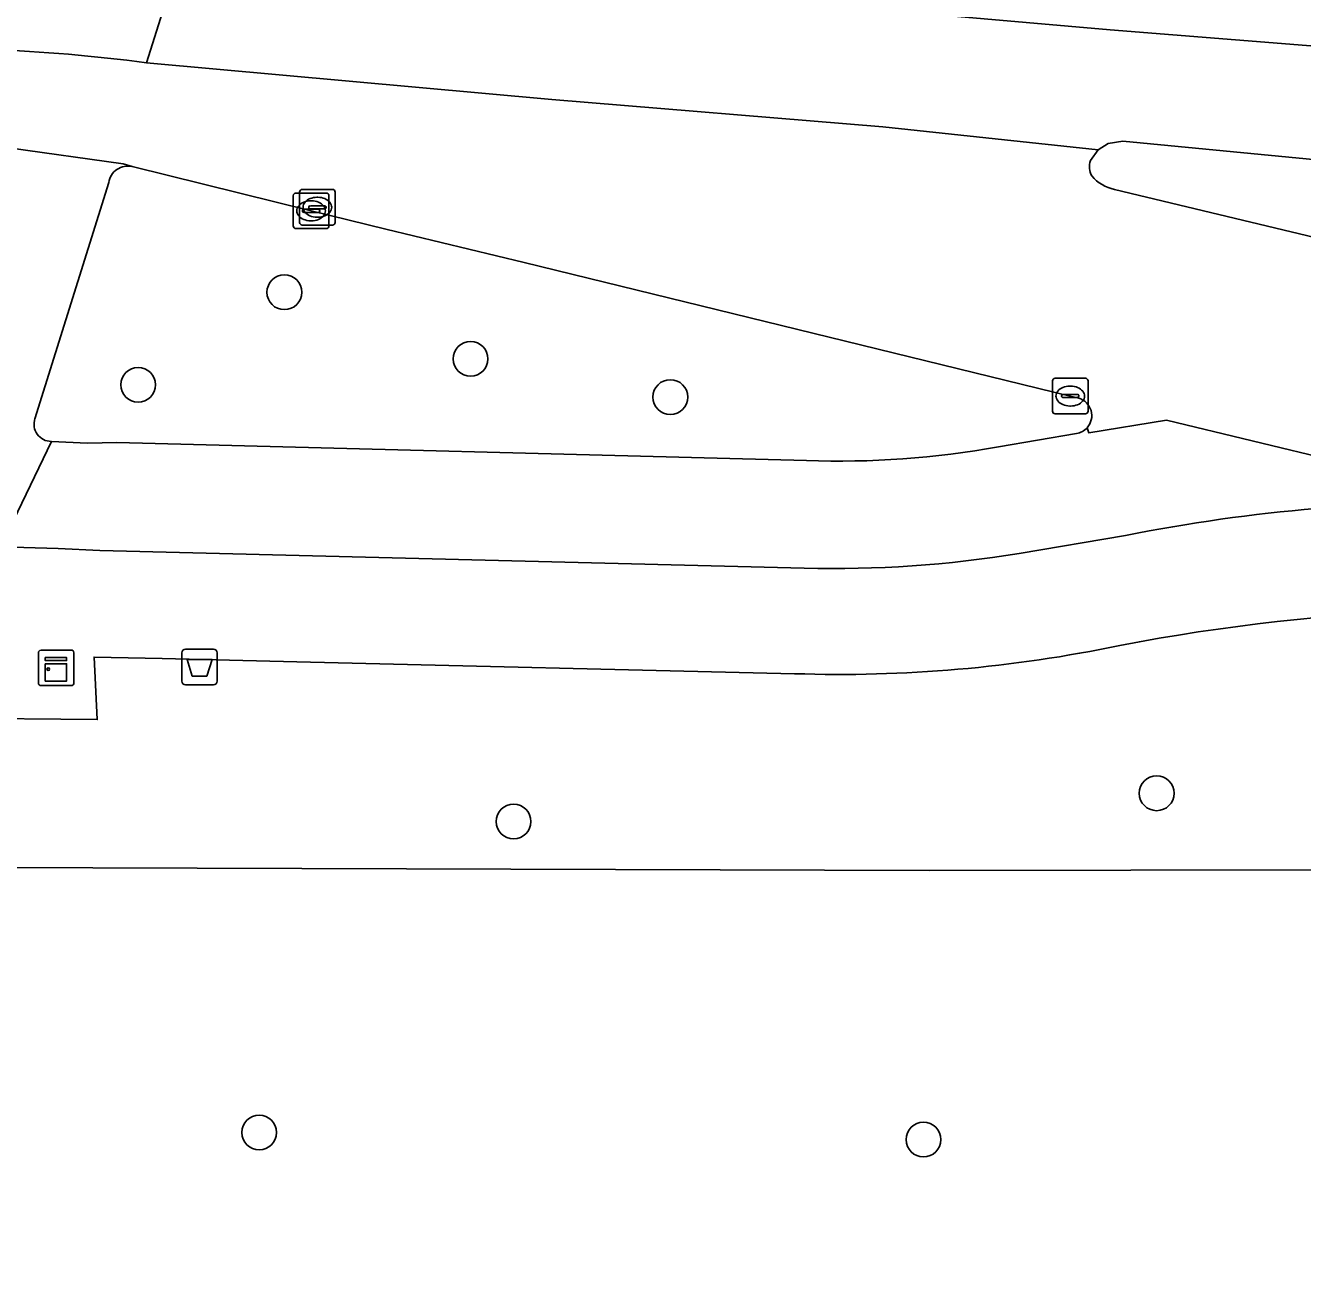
# Model space of a CAD drawing. Extents: x 161477 to 163040, y 383680 to 384871.
# Drawn here: x 161811.17 to 161847.07, y 384792.23 to 384827.67 of the extents above; entities that cross this region are included whole.
import ezdxf

# ---------------------------------------------------------------- set-up
doc = ezdxf.new("R2010")
doc.units = 0
for name, color, linetype in [('IMGEO_Afvalbak', 7, 'Continuous'), ('IMGEO_Berm_groen', 7, 'Continuous'), ('IMGEO_Boom', 7, 'Continuous'), ('IMGEO_Fietspad_gesloten', 7, 'Continuous'), ('IMGEO_Fietspad_open', 7, 'Continuous'), ('IMGEO_Groenvoorziening', 7, 'Continuous'), ('IMGEO_Hek', 7, 'Continuous'), ('IMGEO_Kast', 7, 'Continuous'), ('IMGEO_Kolk', 7, 'Continuous'), ('IMGEO_Rijbaan_lokaal_open', 7, 'Continuous'), ('IMGEO_Rijbaan_regionaal_gesloten', 7, 'Continuous'), ('IMGEO_Voetpad_open', 7, 'Continuous')]:
    doc.layers.add(name, color=color, linetype=linetype)

msp = doc.modelspace()

# ---------------------------------------------------------------- linework, layer by layer
at = {"layer": 'IMGEO_Afvalbak'}
for p, q in [((161815.664, 384810.141), (161816.454, 384810.141)), ((161816.454, 384810.141), (161815.664, 384810.141)), ((161815.564, 384809.241), (161815.564, 384810.041)), ((161815.564, 384810.041), (161815.564, 384809.241)), ((161816.554, 384810.041), (161816.554, 384809.241)), ((161816.554, 384809.241), (161816.554, 384810.041)), ((161816.454, 384809.141), (161815.664, 384809.141)), ((161815.664, 384809.141), (161816.454, 384809.141))]:
    msp.add_line(p, q, dxfattribs=at)
msp.add_lwpolyline([(161815.707, 384809.855), (161816.411, 384809.855), (161816.262, 384809.385), (161815.856, 384809.385), (161815.707, 384809.855)], dxfattribs=at)
for centre, start, end in [((161815.664, 384810.041), 90, 180), ((161815.664, 384810.041), 90, 180), ((161816.454, 384810.041), 0, 90), ((161816.454, 384810.041), 360, 90), ((161815.664, 384809.241), 180, 270), ((161815.664, 384809.241), 180, 270), ((161816.454, 384809.241), 270, 0), ((161816.454, 384809.241), 270, 0)]:
    msp.add_arc(centre, 0.1, start, end, dxfattribs=at)
at = {"layer": 'IMGEO_Berm_groen'}
for points in [[(161873.929, 384822.045), (161858.079, 384823.026), (161851.063, 384823.554), (161842.019, 384824.423), (161841.608, 384824.356), (161841.319, 384824.181), (161841.108, 384823.877)], [(161825.189, 384821.008), (161821.296, 384821.951), (161819.196, 384822.465), (161814.164, 384823.707)], [(161813.505, 384823.264), (161811.433, 384816.622)], [(161841.782, 384823.064), (161847.65, 384821.659)], [(161840.775, 384817.198), (161840.538, 384817.257), (161825.189, 384821.008)], [(161811.894, 384815.983), (161812.912, 384815.937), (161813.73, 384815.95), (161833.126, 384815.449)], [(161838.52, 384815.834), (161840.717, 384816.205)]]:
    msp.add_lwpolyline(points, dxfattribs=at)
for centre, radius, start, end in [((161841.639, 384823.703), 0.559, 161.886, 207.3992), ((161814.038, 384823.183), 0.539, 76.4401, 171.3803), ((161842.033, 384824.21), 1.173, 220.6267, 257.6306), ((161840.632, 384816.708), 0.511, 318.1289, 73.7073), ((161811.889, 384816.466), 0.483, 161.0756, 270.5408), ((161840.631, 384816.71), 0.513, 279.6069, 317.9401), ((161834.092, 384839.896), 24.466, 267.7377, 280.4275)]:
    msp.add_arc(centre, radius, start, end, dxfattribs=at)
at = {"layer": 'IMGEO_Boom'}
for centre in [(161818.444, 384820.176), (161823.679, 384818.303), (161814.333, 384817.574), (161829.295, 384817.229), (161842.967, 384806.091), (161824.888, 384805.297), (161817.736, 384796.555), (161836.411, 384796.356)]:
    msp.add_circle(centre, 0.489, dxfattribs=at)
at = {"layer": 'IMGEO_Fietspad_gesloten'}
for points in [[(161814.164, 384823.707), (161813.915, 384823.79), (161810.694, 384824.232), (161808.275, 384816.484)], [(161811.433, 384816.622), (161813.505, 384823.264)], [(161810.474, 384813.016), (161811.894, 384815.983)]]:
    msp.add_lwpolyline(points, dxfattribs=at)
for centre, radius, start, end in [((161814.038, 384823.183), 0.539, 76.4401, 171.3803), ((161811.889, 384816.466), 0.483, 161.0756, 270.5408)]:
    msp.add_arc(centre, radius, start, end, dxfattribs=at)
at = {"layer": 'IMGEO_Fietspad_open'}
for points in [[(161843.242, 384816.584), (161841.058, 384816.226), (161841.012, 384816.367)], [(161852.876, 384814.253), (161843.242, 384816.584)], [(161833.126, 384815.449), (161813.73, 384815.95), (161812.912, 384815.937), (161811.894, 384815.983), (161810.474, 384813.016), (161812.082, 384812.973), (161813.254, 384812.917), (161833.058, 384812.42)], [(161840.717, 384816.205), (161838.52, 384815.834)], [(161839.103, 384812.832), (161842.087, 384813.339)]]:
    msp.add_lwpolyline(points, dxfattribs=at)
for centre, radius, start, end in [((161840.631, 384816.71), 0.513, 279.6069, 317.9401), ((161834.092, 384839.896), 24.466, 267.7377, 280.4275), ((161851.571, 384765.519), 48.752, 88.4665, 101.2181), ((161833.908, 384844.503), 32.094, 268.4825, 279.3155)]:
    msp.add_arc(centre, radius, start, end, dxfattribs=at)
at = {"layer": 'IMGEO_Groenvoorziening'}
for points in [[(161832.785, 384809.453), (161818.791, 384809.786), (161815.005, 384809.876), (161813.096, 384809.922), (161813.182, 384808.164), (161809.073, 384808.202), (161809.089, 384809.389)], [(161804.698, 384805.476), (161800.478, 384796.565), (161778.347, 384750), (161773.012, 384738.776), (161751.678, 384693.98), (161741.125, 384672.506), (161729.219, 384648.412), (161733.008, 384645.95), (161782.919, 384748.037), (161810.108, 384804.005), (161836.574, 384803.916), (161949.969, 384804.107), (162038.287, 384809.499)], [(161949.969, 384804.107), (161836.574, 384803.916), (161810.108, 384804.005), (161782.919, 384748.037), (161733.008, 384645.95), (161725.311, 384630.208), (161692.773, 384563.441)]]:
    msp.add_lwpolyline(points, dxfattribs=at)
for centre, radius, start, end in [((161852.7, 384754.242), 57.031, 82.9024, 100.8846), ((161834.061, 384847.828), 38.396, 268.0956, 281.8277)]:
    msp.add_arc(centre, radius, start, end, dxfattribs=at)
at = {"layer": 'IMGEO_Hek'}
msp.add_lwpolyline([(162038.287, 384809.499), (161949.969, 384804.107), (161836.574, 384803.916), (161810.108, 384804.005), (161782.919, 384748.037)], dxfattribs=at)
at = {"layer": 'IMGEO_Kast'}
for p, q in [((161811.603, 384810.117), (161812.444, 384810.117)), ((161812.444, 384810.117), (161811.603, 384810.117)), ((161811.528, 384809.192), (161811.528, 384810.033)), ((161811.528, 384810.033), (161811.528, 384809.192)), ((161812.528, 384810.042), (161812.528, 384809.201)), ((161812.528, 384809.201), (161812.528, 384810.042)), ((161812.453, 384809.117), (161811.612, 384809.117)), ((161811.612, 384809.117), (161812.453, 384809.117))]:
    msp.add_line(p, q, dxfattribs=at)
for points in [[(161811.723, 384809.907), (161812.323, 384809.907), (161812.323, 384809.822), (161811.723, 384809.822), (161811.723, 384809.907)], [(161811.723, 384809.732), (161812.323, 384809.732), (161812.323, 384809.243), (161811.723, 384809.243), (161811.723, 384809.732)]]:
    msp.add_lwpolyline(points, dxfattribs=at)
msp.add_circle((161811.807, 384809.581), 0.0377, dxfattribs=at)
for centre, start, end in [((161811.606, 384810.039), 92.4484, 184.2845), ((161811.606, 384810.039), 92.4484, 184.2845), ((161812.45, 384810.039), 2.4484, 94.2845), ((161812.45, 384810.039), 2.4484, 94.2845), ((161811.606, 384809.195), 182.4484, 274.2845), ((161811.606, 384809.195), 182.4484, 274.2845), ((161812.45, 384809.195), 272.4484, 4.2845), ((161812.45, 384809.195), 272.4484, 4.2845)]:
    msp.add_arc(centre, 0.0779, start, end, dxfattribs=at)
at = {"layer": 'IMGEO_Kolk'}
for p, q in [((161818.947, 384823.066), (161819.799, 384823.066)), ((161818.695, 384822.039), (161818.695, 384822.891)), ((161818.77, 384822.965), (161819.622, 384822.965)), ((161818.872, 384822.14), (161818.872, 384822.992)), ((161819.183, 384822.745), (161819.208, 384822.745)), ((161819.36, 384822.846), (161819.385, 384822.846)), ((161819.696, 384822.891), (161819.696, 384822.039)), ((161819.873, 384822.992), (161819.873, 384822.14)), ((161818.954, 384822.459), (161818.954, 384822.471)), ((161819.392, 384822.422), (161818.994, 384822.422)), ((161818.997, 384822.508), (161819.395, 384822.508)), ((161819.131, 384822.56), (161819.131, 384822.572)), ((161819.569, 384822.523), (161819.171, 384822.523)), ((161819.174, 384822.609), (161819.572, 384822.609)), ((161819.438, 384822.471), (161819.438, 384822.459)), ((161819.615, 384822.572), (161819.615, 384822.56)), ((161819.622, 384821.965), (161818.77, 384821.965)), ((161819.799, 384822.066), (161818.947, 384822.066)), ((161819.206, 384822.185), (161819.181, 384822.185)), ((161819.383, 384822.286), (161819.358, 384822.286)), ((161840.037, 384816.831), (161840.037, 384817.683)), ((161840.112, 384817.757), (161840.964, 384817.757)), ((161841.038, 384817.683), (161841.038, 384816.831)), ((161840.339, 384817.3), (161840.737, 384817.3)), ((161840.525, 384817.537), (161840.55, 384817.537)), ((161840.296, 384817.251), (161840.296, 384817.263)), ((161840.734, 384817.214), (161840.336, 384817.214)), ((161840.548, 384816.977), (161840.523, 384816.977)), ((161840.78, 384817.263), (161840.78, 384817.251)), ((161840.964, 384816.757), (161840.112, 384816.757))]:
    msp.add_line(p, q, dxfattribs=at)
for points in [[(161818.947, 384823.066), (161819.799, 384823.066)], [(161818.695, 384822.039), (161818.695, 384822.891)], [(161818.77, 384822.965), (161819.622, 384822.965)], [(161818.872, 384822.14), (161818.872, 384822.992)], [(161819.696, 384822.891), (161819.696, 384822.039)], [(161819.873, 384822.992), (161819.873, 384822.14)], [(161819.622, 384821.965), (161818.77, 384821.965)], [(161819.799, 384822.066), (161818.947, 384822.066)], [(161840.037, 384816.831), (161840.037, 384817.683)], [(161840.112, 384817.757), (161840.964, 384817.757)], [(161841.038, 384817.683), (161841.038, 384816.831)], [(161840.964, 384816.757), (161840.112, 384816.757)]]:
    msp.add_lwpolyline(points, dxfattribs=at)
for centre, radius, start, end in [((161818.949, 384822.99), 0.0765, 91.552, 178.448), ((161818.949, 384822.99), 0.0765, 91.552, 178.448), ((161819.797, 384822.99), 0.0765, 1.552, 88.448), ((161819.797, 384822.99), 0.0765, 1.552, 88.448), ((161818.772, 384822.889), 0.0765, 91.552, 178.448), ((161818.772, 384822.889), 0.0765, 91.552, 178.448), ((161819.62, 384822.889), 0.0765, 1.552, 88.448), ((161819.62, 384822.889), 0.0765, 1.552, 88.448), ((161818.994, 384822.468), 0.0403, 85.8775, 175.7526), ((161818.991, 384822.458), 0.0366, 178.938, 274.7102), ((161819.171, 384822.569), 0.0403, 85.8775, 175.7526), ((161819.168, 384822.559), 0.0366, 178.938, 274.7102), ((161819.395, 384822.465), 0.043, 264.8664, 352.4533), ((161819.399, 384822.47), 0.0386, 1.7309, 96.639), ((161819.572, 384822.566), 0.043, 264.8664, 352.4533), ((161819.576, 384822.571), 0.0386, 1.7309, 96.639), ((161818.772, 384822.041), 0.0765, 181.552, 268.448), ((161818.772, 384822.041), 0.0765, 181.552, 268.448), ((161818.949, 384822.142), 0.0765, 181.552, 268.448), ((161818.949, 384822.142), 0.0765, 181.552, 268.448), ((161819.62, 384822.041), 0.0765, 271.552, 358.448), ((161819.62, 384822.041), 0.0765, 271.552, 358.448), ((161819.797, 384822.142), 0.0765, 271.552, 358.448), ((161819.797, 384822.142), 0.0765, 271.552, 358.448), ((161840.114, 384817.681), 0.0765, 91.552, 178.448), ((161840.114, 384817.681), 0.0765, 91.552, 178.448), ((161840.962, 384817.681), 0.0765, 1.552, 88.448), ((161840.962, 384817.681), 0.0765, 1.552, 88.448), ((161840.336, 384817.26), 0.0403, 85.8775, 175.7526), ((161840.741, 384817.262), 0.0386, 1.7309, 96.639), ((161840.333, 384817.25), 0.0366, 178.938, 274.7102), ((161840.737, 384817.257), 0.043, 264.8664, 352.4533), ((161840.114, 384816.833), 0.0765, 181.552, 268.448), ((161840.114, 384816.833), 0.0765, 181.552, 268.448), ((161840.962, 384816.833), 0.0765, 271.552, 358.448), ((161840.962, 384816.833), 0.0765, 271.552, 358.448)]:
    msp.add_arc(centre, radius, start, end, dxfattribs=at)
for centre, major_axis, ratio, start_param, end_param in [((161819.182, 384822.465), (-0.387, 0.002), 0.722429, 4.712389, 7.853982), ((161819.359, 384822.566), (-0.387, 0.002), 0.722429, 4.712389, 7.853982), ((161819.207, 384822.465), (-0.39, 0.002), 0.717154, 1.570796, 4.712389), ((161819.384, 384822.566), (-0.39, 0.002), 0.717154, 1.570796, 4.712389), ((161840.524, 384817.257), (-0.387, 0.002), 0.722429, 4.712389, 7.853982), ((161840.549, 384817.257), (-0.39, 0.002), 0.717154, 1.570796, 4.712389)]:
    msp.add_ellipse(centre, major_axis=major_axis, ratio=ratio, start_param=start_param, end_param=end_param, dxfattribs=at)
at = {"layer": 'IMGEO_Rijbaan_lokaal_open'}
for points in [[(161841.108, 384823.877), (161841.319, 384824.181), (161835.268, 384824.825), (161825.962, 384825.599), (161814.566, 384826.626)], [(161802.383, 384824.984), (161803.637, 384824.873), (161809.63, 384824.314), (161810.694, 384824.232), (161813.915, 384823.79), (161814.164, 384823.707), (161819.196, 384822.465), (161821.296, 384821.951), (161825.189, 384821.008), (161840.538, 384817.257), (161840.775, 384817.198)], [(161847.65, 384821.659), (161841.782, 384823.064)], [(161841.012, 384816.367), (161841.058, 384816.226), (161843.242, 384816.584), (161852.876, 384814.253)]]:
    msp.add_lwpolyline(points, dxfattribs=at)
for centre, radius, start, end in [((161808.623, 384782.226), 44.796, 82.3768, 93.6509), ((161841.639, 384823.703), 0.559, 161.886, 207.3992), ((161842.033, 384824.21), 1.173, 220.6267, 257.6306), ((161840.632, 384816.708), 0.511, 318.1289, 73.7073)]:
    msp.add_arc(centre, radius, start, end, dxfattribs=at)
at = {"layer": 'IMGEO_Rijbaan_regionaal_gesloten'}
for points in [[(161814.566, 384826.626), (161815.586, 384829.871), (161816.552, 384832.947), (161817.005, 384834.389), (161814.109, 384835.294), (161813.16, 384835.584)], [(161821.715, 384833.209), (161817.005, 384834.389), (161816.552, 384832.947), (161815.586, 384829.871), (161822.016, 384829.276), (161841.657, 384827.553), (161857.983, 384826.251), (161874.682, 384825.248), (161891.326, 384824.548), (161903.849, 384824.202), (161920.501, 384823.935), (161932.984, 384823.895), (161941.4, 384823.982), (161958.021, 384824.391), (161969.544, 384824.839), (161978.873, 384825.303), (162001.535, 384826.68), (162007.898, 384827.144), (162018.329, 384827.632), (162032.57, 384828.253), (162046.575, 384828.694)], [(161857.983, 384826.251), (161841.657, 384827.553), (161822.016, 384829.276), (161815.586, 384829.871), (161814.566, 384826.626), (161825.962, 384825.599), (161835.268, 384824.825), (161841.319, 384824.181), (161841.608, 384824.356), (161842.019, 384824.423), (161851.063, 384823.554)]]:
    msp.add_lwpolyline(points, dxfattribs=at)
msp.add_arc((161808.623, 384782.226), 44.796, 82.3768, 93.6509, dxfattribs=at)
at = {"layer": 'IMGEO_Voetpad_open'}
for points in [[(161833.058, 384812.42), (161813.254, 384812.917), (161812.082, 384812.973), (161810.474, 384813.016), (161809.089, 384809.389), (161809.073, 384808.202), (161813.182, 384808.164), (161813.096, 384809.922), (161815.005, 384809.876), (161818.791, 384809.786), (161832.785, 384809.453)], [(161842.087, 384813.339), (161839.103, 384812.832)]]:
    msp.add_lwpolyline(points, dxfattribs=at)
for centre, radius, start, end in [((161851.571, 384765.519), 48.752, 88.4665, 101.2181), ((161833.908, 384844.503), 32.094, 268.4825, 279.3155), ((161852.7, 384754.242), 57.031, 82.9024, 100.8846), ((161834.061, 384847.828), 38.396, 268.0956, 281.8277)]:
    msp.add_arc(centre, radius, start, end, dxfattribs=at)

doc.saveas('drawing.dxf')
